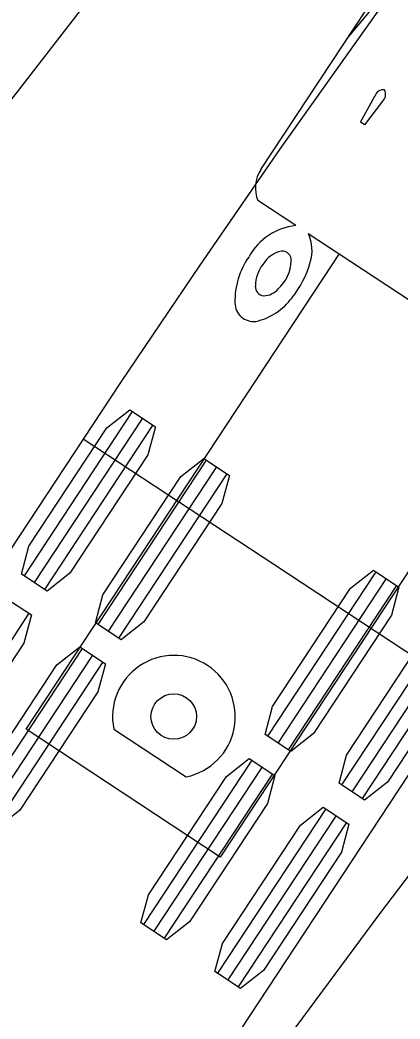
# Model space of a CAD drawing. Extents: x 973688 to 979179, y 703586 to 707602.
# Drawn here: x 973960.47 to 973967.54, y 707214.28 to 707232.89 of the extents above; entities that cross this region are included whole.
import ezdxf

# ---------------------------------------------------------------- set-up
doc = ezdxf.new("R2010")
doc.units = 0
doc.layers.add('0-NPLT', color=7, linetype='Continuous')
doc.layers.add('NO PLOT', color=7, linetype='Continuous')

msp = doc.modelspace()

# ---------------------------------------------------------------- linework, layer by layer
at = {"layer": '0-NPLT'}
for p, q in [((973966.561, 707232.545), (973973.105, 707240.37)), ((973966.561, 707232.545), (973973.105, 707240.37)), ((973966.809, 707230.986), (973967.078, 707231.467)), ((973966.809, 707230.986), (973967.078, 707231.467)), ((973967.219, 707231.374), (973966.884, 707230.937)), ((973967.219, 707231.374), (973966.884, 707230.937)), ((973966.884, 707230.937), (973966.809, 707230.986)), ((973966.884, 707230.937), (973966.809, 707230.986)), ((973970.027, 707226.144), (973966.411, 707228.526)), ((973970.027, 707226.144), (973966.411, 707228.526)), ((973962.558, 707225.596), (973960.541, 707222.534)), ((973962.558, 707225.596), (973960.541, 707222.534)), ((973962.749, 707225.47), (973960.732, 707222.408)), ((973962.749, 707225.47), (973960.732, 707222.408)), ((973962.941, 707225.344), (973960.924, 707222.282)), ((973962.941, 707225.344), (973960.924, 707222.282)), ((973963.936, 707224.688), (973961.919, 707221.626)), ((973963.936, 707224.688), (973961.919, 707221.626)), ((973964.127, 707224.562), (973962.11, 707221.5)), ((973964.127, 707224.562), (973962.11, 707221.5)), ((973964.319, 707224.436), (973962.302, 707221.374)), ((973964.319, 707224.436), (973962.302, 707221.374)), ((973967.095, 707222.607), (973965.078, 707219.545)), ((973967.095, 707222.607), (973965.078, 707219.545)), ((973967.287, 707222.481), (973965.27, 707219.419)), ((973967.287, 707222.481), (973965.27, 707219.419)), ((973967.478, 707222.355), (973965.461, 707219.293)), ((973967.478, 707222.355), (973965.461, 707219.293)), ((973960.63, 707221.836), (973958.613, 707218.774)), ((973960.63, 707221.836), (973958.613, 707218.774)), ((973968.473, 707221.699), (973966.456, 707218.637)), ((973968.473, 707221.699), (973966.456, 707218.637)), ((973968.665, 707221.573), (973966.648, 707218.511)), ((973968.665, 707221.573), (973966.648, 707218.511)), ((973968.856, 707221.447), (973966.839, 707218.385)), ((973968.856, 707221.447), (973966.839, 707218.385)), ((973961.625, 707221.181), (973959.608, 707218.119)), ((973961.625, 707221.181), (973959.608, 707218.119)), ((973961.817, 707221.055), (973959.8, 707217.993)), ((973961.817, 707221.055), (973959.8, 707217.993)), ((973962.008, 707220.929), (973959.991, 707217.866)), ((973962.008, 707220.929), (973959.991, 707217.866)), ((973962.213, 707219.678), (973963.563, 707218.789)), ((973962.213, 707219.678), (973963.563, 707218.789)), ((973964.785, 707219.099), (973962.768, 707216.037)), ((973964.785, 707219.099), (973962.768, 707216.037)), ((973964.976, 707218.973), (973962.959, 707215.911)), ((973964.976, 707218.973), (973962.959, 707215.911)), ((973965.168, 707218.847), (973963.151, 707215.785)), ((973965.168, 707218.847), (973963.151, 707215.785)), ((973966.163, 707218.192), (973964.146, 707215.13)), ((973966.163, 707218.192), (973964.146, 707215.13)), ((973966.354, 707218.066), (973964.337, 707215.004)), ((973966.354, 707218.066), (973964.337, 707215.004)), ((973966.546, 707217.94), (973964.529, 707214.878)), ((973966.546, 707217.94), (973964.529, 707214.878))]:
    msp.add_line(p, q, dxfattribs=at)
for points in [[(973974.835, 707252.19), (973973.399, 707249.915), (973971.935, 707247.651), (973970.384, 707245.313), (973968.756, 707242.919), (973967.115, 707240.57), (973965.465, 707238.266), (973963.8, 707235.998), (973962.118, 707233.762), (973960.413, 707231.55), (973958.683, 707229.36), (973956.952, 707227.22), (973955.241, 707225.152), (973953.489, 707223.084), (973951.716, 707221.037), (973949.146, 707218.152), (973942.714, 707222.908), (973951.71, 707235.067), (973953.281, 707237.057), (973955.407, 707239.823), (973955.568, 707240.095), (973973.993, 707283.317)], [(973974.835, 707252.19), (973973.399, 707249.915), (973971.935, 707247.651), (973970.384, 707245.313), (973968.756, 707242.919), (973967.115, 707240.57), (973965.465, 707238.266), (973963.8, 707235.998), (973962.118, 707233.762), (973960.413, 707231.55), (973958.683, 707229.36), (973956.952, 707227.22), (973955.241, 707225.152), (973953.489, 707223.084), (973951.716, 707221.037), (973949.146, 707218.152), (973942.714, 707222.908), (973951.71, 707235.067), (973953.281, 707237.057), (973955.407, 707239.823), (973955.568, 707240.095), (973973.993, 707283.317)], [(973932.491, 707180.821), (973962.343, 707226.134), (973963.82, 707228.324), (973965.306, 707230.478), (973967.953, 707234.203), (973973.056, 707241.95), (973974.504, 707243.785), (973976.189, 707245.858), (973977.895, 707247.914), (973979.621, 707249.954), (973981.367, 707251.978), (973983.134, 707253.984), (973984.922, 707255.974), (973986.73, 707257.947), (973988.522, 707259.864), (973990.329, 707261.76), (973992.157, 707263.641), (973994.006, 707265.508), (973995.877, 707267.36), (973997.791, 707269.218), (973999.751, 707271.083), (974001.735, 707272.934), (974003.743, 707274.769)], [(973932.491, 707180.821), (973962.343, 707226.134), (973963.82, 707228.324), (973965.306, 707230.478), (973967.953, 707234.203), (973973.056, 707241.95), (973974.504, 707243.785), (973976.189, 707245.858), (973977.895, 707247.914), (973979.621, 707249.954), (973981.367, 707251.978), (973983.134, 707253.984), (973984.922, 707255.974), (973986.73, 707257.947), (973988.522, 707259.864), (973990.329, 707261.76), (973992.157, 707263.641), (973994.006, 707265.508), (973995.877, 707267.36), (973997.791, 707269.218), (973999.751, 707271.083), (974001.735, 707272.934), (974003.743, 707274.769)], [(974002.6, 707255.116), (974000.766, 707253.572), (973998.953, 707251.996), (973997.161, 707250.388), (973995.374, 707248.736), (973993.577, 707247.022), (973991.8, 707245.277), (973990.042, 707243.501), (973988.303, 707241.694), (973986.582, 707239.859), (973984.878, 707237.996), (973983.19, 707236.106), (973981.518, 707234.191), (973979.86, 707232.25), (973978.228, 707230.304), (973976.634, 707228.366), (973973.469, 707224.427), (973970.327, 707220.403), (973967.161, 707216.239), (973964.044, 707212.029)], [(974002.6, 707255.116), (974000.766, 707253.572), (973998.953, 707251.996), (973997.161, 707250.388), (973995.374, 707248.736), (973993.577, 707247.022), (973991.8, 707245.277), (973990.042, 707243.501), (973988.303, 707241.694), (973986.582, 707239.859), (973984.878, 707237.996), (973983.19, 707236.106), (973981.518, 707234.191), (973979.86, 707232.25), (973978.228, 707230.304), (973976.634, 707228.366), (973973.469, 707224.427), (973970.327, 707220.403), (973967.161, 707216.239), (973964.044, 707212.029)], [(973964.952, 707230.101), (973967.799, 707234.424), (973966.828, 707234.578), (973966.828, 707234.578), (973966.798, 707234.554), (973966.797, 707234.554), (973966.797, 707234.553), (973966.752, 707234.487), (973966.752, 707234.486), (973967.034, 707234.281), (973966.978, 707234.195), (973966.236, 707234.376), (973966.234, 707234.377), (973966.3, 707234.476), (973966.303, 707234.477), (973966.699, 707234.501), (973966.702, 707234.502), (973966.75, 707234.574)], [(973964.952, 707230.101), (973967.799, 707234.424), (973966.828, 707234.578), (973966.828, 707234.578), (973966.798, 707234.554), (973966.797, 707234.554), (973966.797, 707234.553), (973966.752, 707234.487), (973966.752, 707234.486), (973967.034, 707234.281), (973966.978, 707234.195), (973966.236, 707234.376), (973966.234, 707234.377), (973966.3, 707234.476), (973966.303, 707234.477), (973966.699, 707234.501), (973966.702, 707234.502), (973966.75, 707234.574)], [(973965.602, 707229.059), (973964.896, 707229.524)], [(973965.602, 707229.059), (973964.896, 707229.524)], [(973970.6, 707225.766), (973970.028, 707226.144), (973969.896, 707225.945), (973964.196, 707217.292), (973962.388, 707218.483), (973960.58, 707219.674), (973966.28, 707228.327), (973966.41, 707228.527), (973965.837, 707228.904)], [(973970.6, 707225.766), (973970.028, 707226.144), (973969.896, 707225.945), (973964.196, 707217.292), (973962.388, 707218.483), (973960.58, 707219.674), (973966.28, 707228.327), (973966.41, 707228.527), (973965.837, 707228.904)], [(973939.608, 707176.215), (973939.626, 707176.203), (973939.665, 707176.262), (973942.783, 707180.994), (973968.743, 707220.404), (973965.193, 707222.742), (973961.644, 707225.08), (973935.685, 707185.67), (973932.568, 707180.937), (973932.529, 707180.878), (973932.547, 707180.866)], [(973939.608, 707176.215), (973939.626, 707176.203), (973939.665, 707176.262), (973942.783, 707180.994), (973968.743, 707220.404), (973965.193, 707222.742), (973961.644, 707225.08), (973935.685, 707185.67), (973932.568, 707180.937), (973932.529, 707180.878), (973932.547, 707180.866)]]:
    msp.add_lwpolyline(points, dxfattribs=at)
for points in [[(973962.51, 707225.627), (973962.988, 707225.312), (973962.85, 707224.789), (973961.397, 707222.584), (973960.971, 707222.25), (973960.493, 707222.565), (973960.632, 707223.088), (973962.084, 707225.293)], [(973962.51, 707225.627), (973962.988, 707225.312), (973962.85, 707224.789), (973961.397, 707222.584), (973960.971, 707222.25), (973960.493, 707222.565), (973960.632, 707223.088), (973962.084, 707225.293)], [(973963.888, 707224.719), (973964.366, 707224.405), (973964.228, 707223.881), (973962.775, 707221.677), (973962.349, 707221.343), (973961.871, 707221.657), (973962.01, 707222.181), (973963.462, 707224.385)], [(973963.888, 707224.719), (973964.366, 707224.405), (973964.228, 707223.881), (973962.775, 707221.677), (973962.349, 707221.343), (973961.871, 707221.657), (973962.01, 707222.181), (973963.462, 707224.385)], [(973967.048, 707222.638), (973967.525, 707222.324), (973967.387, 707221.8), (973965.935, 707219.595), (973965.508, 707219.261), (973965.031, 707219.576), (973965.169, 707220.1), (973966.621, 707222.304)], [(973967.048, 707222.638), (973967.525, 707222.324), (973967.387, 707221.8), (973965.935, 707219.595), (973965.508, 707219.261), (973965.031, 707219.576), (973965.169, 707220.1), (973966.621, 707222.304)], [(973960.2, 707222.12), (973960.678, 707221.805), (973960.539, 707221.281), (973959.087, 707219.077), (973958.661, 707218.743), (973958.183, 707219.057), (973958.321, 707219.581), (973959.774, 707221.786)], [(973960.2, 707222.12), (973960.678, 707221.805), (973960.539, 707221.281), (973959.087, 707219.077), (973958.661, 707218.743), (973958.183, 707219.057), (973958.321, 707219.581), (973959.774, 707221.786)], [(973968.426, 707221.731), (973968.903, 707221.416), (973968.765, 707220.892), (973967.313, 707218.688), (973966.886, 707218.354), (973966.409, 707218.669), (973966.547, 707219.192), (973967.999, 707221.397)], [(973968.426, 707221.731), (973968.903, 707221.416), (973968.765, 707220.892), (973967.313, 707218.688), (973966.886, 707218.354), (973966.409, 707218.669), (973966.547, 707219.192), (973967.999, 707221.397)], [(973961.578, 707221.212), (973962.056, 707220.897), (973961.917, 707220.374), (973960.465, 707218.169), (973960.039, 707217.835), (973959.561, 707218.15), (973959.699, 707218.673), (973961.152, 707220.878)], [(973961.578, 707221.212), (973962.056, 707220.897), (973961.917, 707220.374), (973960.465, 707218.169), (973960.039, 707217.835), (973959.561, 707218.15), (973959.699, 707218.673), (973961.152, 707220.878)], [(973964.737, 707219.131), (973965.215, 707218.816), (973965.077, 707218.293), (973963.624, 707216.088), (973963.198, 707215.754), (973962.72, 707216.069), (973962.859, 707216.592), (973964.311, 707218.797)], [(973964.737, 707219.131), (973965.215, 707218.816), (973965.077, 707218.293), (973963.624, 707216.088), (973963.198, 707215.754), (973962.72, 707216.069), (973962.859, 707216.592), (973964.311, 707218.797)], [(973966.115, 707218.223), (973966.593, 707217.908), (973966.455, 707217.385), (973965.002, 707215.18), (973964.576, 707214.846), (973964.098, 707215.161), (973964.237, 707215.685), (973965.689, 707217.889)], [(973966.115, 707218.223), (973966.593, 707217.908), (973966.455, 707217.385), (973965.002, 707215.18), (973964.576, 707214.846), (973964.098, 707215.161), (973964.237, 707215.685), (973965.689, 707217.889)]]:
    msp.add_lwpolyline(points, close=True, dxfattribs=at)
msp.add_circle((973963.33, 707219.912), 0.424, dxfattribs=at)
msp.add_circle((973963.33, 707219.912), 0.424, dxfattribs=at)
for centre, radius, start, end in [((973771.826, 707378.695), 234.852, 318.71735, 332.40041), ((973771.826, 707378.695), 234.852, 318.71735, 332.40041), ((973967.231, 707231.432), 0.157, 80.1731, 167.2828), ((973967.231, 707231.432), 0.157, 80.1731, 167.2828), ((973967.092, 707231.508), 0.184, 313.5803, 25.4723), ((973967.092, 707231.508), 0.184, 313.5803, 25.4723), ((973965.469, 707229.76), 0.619, 146.6251, 202.4668), ((973965.469, 707229.76), 0.619, 146.6251, 202.4668), ((973965.726, 707227.93), 1.136, 96.257, 151.0483), ((973965.726, 707227.93), 1.136, 96.257, 151.0483), ((973965.177, 707228.596), 0.729, 342.4356, 24.9496), ((973965.177, 707228.596), 0.729, 342.4356, 24.9496), ((973965.441, 707228.071), 0.522, 101.6325, 148.7966), ((973965.441, 707228.071), 0.522, 101.6325, 148.7966), ((973965.35, 707228.415), 0.169, 355.0614, 95.1802), ((973965.35, 707228.415), 0.169, 355.0614, 95.1802), ((973965.886, 707227.658), 1.416, 144.5553, 181.6231), ((973965.886, 707227.658), 1.416, 144.5553, 181.6231), ((973965.514, 707227.928), 0.664, 141.5309, 179.7527), ((973965.514, 707227.928), 0.664, 141.5309, 179.7527), ((973964.787, 707228.426), 0.732, 311.8009, 358.0354), ((973964.787, 707228.426), 0.732, 311.8009, 358.0354), ((973964.198, 707228.817), 1.73, 320.4537, 345.2523), ((973964.198, 707228.817), 1.73, 320.4537, 345.2523), ((973965.021, 707227.922), 0.172, 176.9287, 264.0793), ((973965.021, 707227.922), 0.172, 176.9287, 264.0793), ((973964.998, 707228.113), 0.362, 270.9237, 319.9647), ((973964.998, 707228.113), 0.362, 270.9237, 319.9647), ((973964.816, 707227.618), 0.346, 180.0198, 277.0329), ((973964.816, 707227.618), 0.346, 180.0198, 277.0329), ((973964.615, 707228.384), 1.136, 282.3911, 323.9118), ((973964.615, 707228.384), 1.136, 282.3911, 323.9118), ((973963.333, 707219.908), 1.143, 281.6271, 191.6271), ((973963.333, 707219.908), 1.143, 281.6271, 191.6271)]:
    msp.add_arc(centre, radius, start, end, dxfattribs=at)
at = {"layer": 'NO PLOT'}
msp.add_arc((973709.103, 707385.623), 289.648, 325.2551, 335.89167, dxfattribs=at)

doc.saveas('drawing.dxf')
